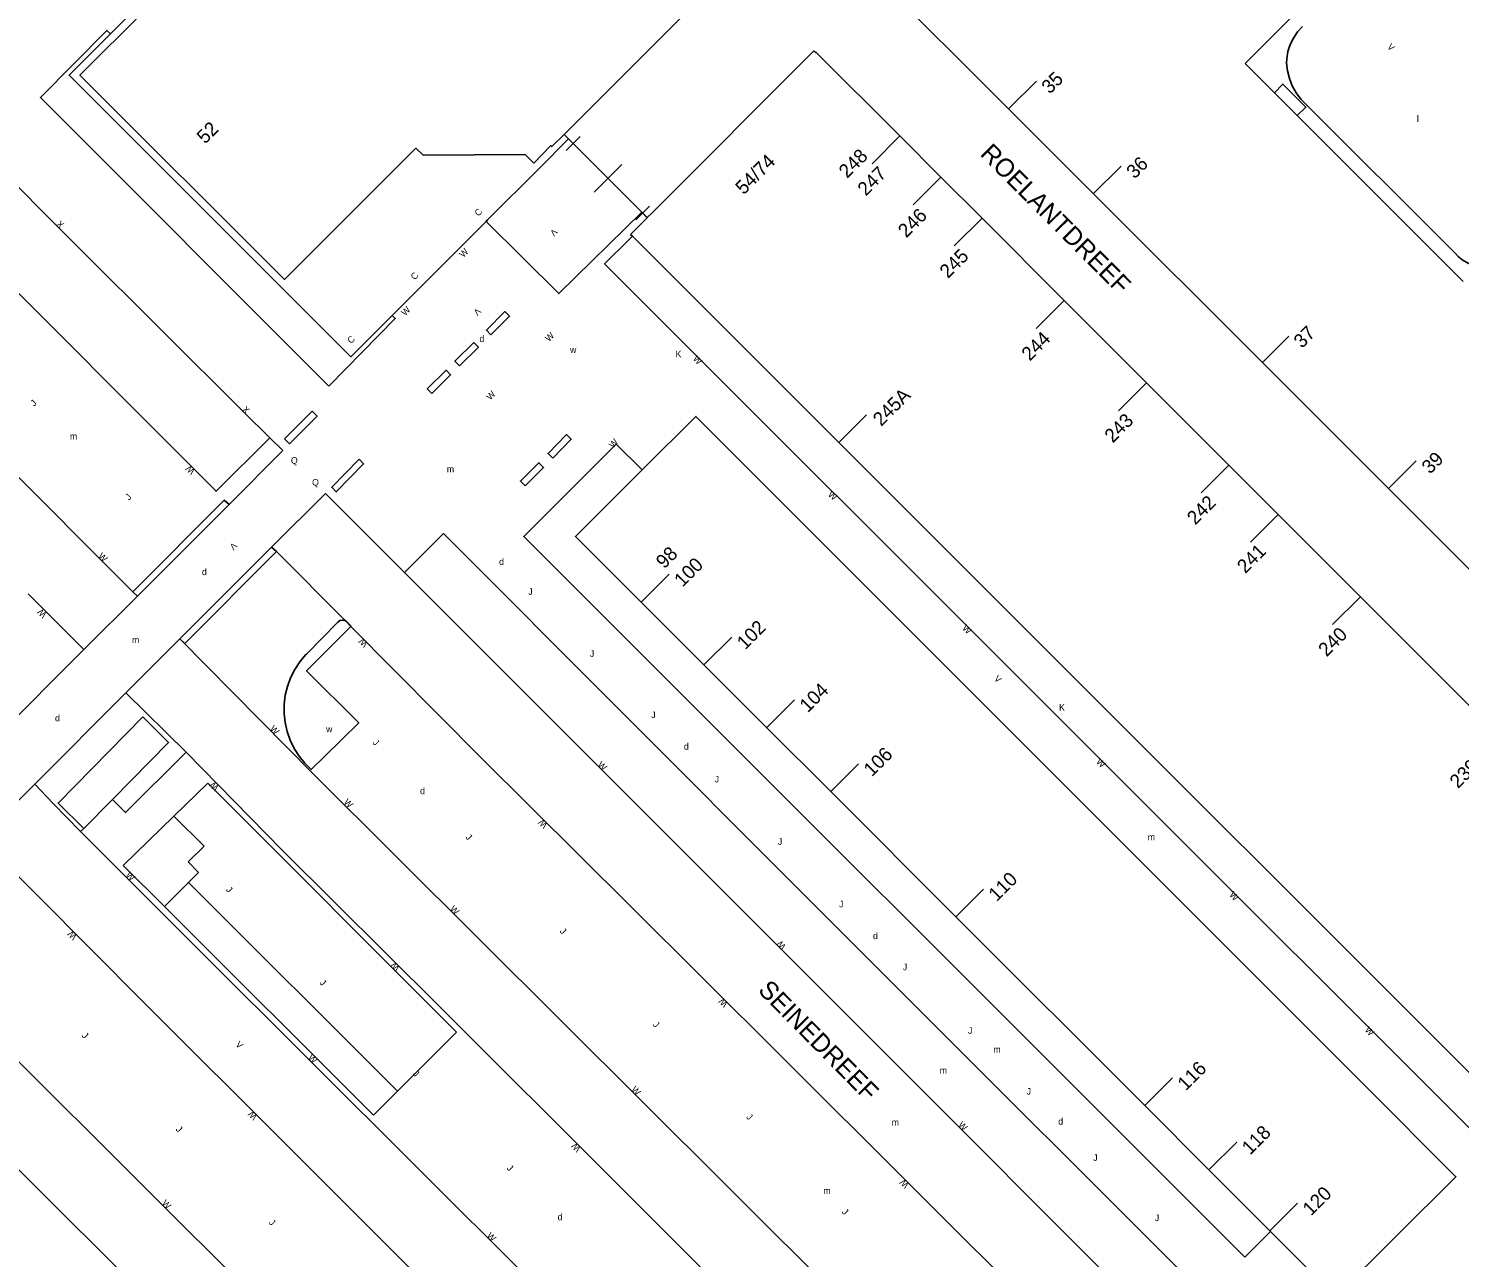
# Model space of a CAD drawing. Extents: x 134999 to 136502, y 457398 to 459002.
# Drawn here: x 136043.1 to 136152.5, y 458288.9 to 458382.9 of the extents above; entities that cross this region are included whole.
import ezdxf

# ---------------------------------------------------------------- set-up
doc = ezdxf.new("R2010")
doc.units = 0
for name, color, linetype in [('RI_DGTB_15', 7, 'Continuous'), ('RI_DGTB_2', 7, 'Continuous'), ('RI_DGTB_29', 7, 'Continuous'), ('RI_DGTB_30', 7, 'Continuous'), ('RI_DGTB_31', 7, 'Continuous'), ('RI_DGTB_32', 7, 'Continuous'), ('RI_DGTB_35', 7, 'Continuous'), ('RI_DGTB_36', 7, 'Continuous'), ('RI_DGTB_37', 7, 'Continuous'), ('RI_DGTB_43', 7, 'Continuous'), ('RI_DGTB_48', 7, 'Continuous'), ('RI_DGTB_53', 7, 'Continuous'), ('RI_DGTB_54', 7, 'Continuous'), ('RI_DGTB_6', 7, 'Continuous'), ('RI_DGTB_7', 7, 'Continuous')]:
    doc.layers.add(name, color=color, linetype=linetype)

msp = doc.modelspace()

# ---------------------------------------------------------------- linework, layer by layer
at = {"layer": 'RI_DGTB_15'}
for p, q in [((136118.038, 458376.736), (136120.167, 458378.854)), ((136109.73, 458374.664), (136107.609, 458372.544)), ((136124.52, 458370.245), (136126.652, 458372.366)), ((136112.873, 458371.519), (136110.748, 458369.402)), ((136116.016, 458368.373), (136113.89, 458366.257)), ((136122.302, 458362.082), (136120.158, 458359.948)), ((136128.588, 458355.791), (136126.445, 458353.644)), ((136105.066, 458351.231), (136107.187, 458353.353)), ((136134.874, 458349.5), (136132.755, 458347.373)), ((136147.075, 458347.708), (136149.207, 458349.832)), ((136138.645, 458345.725), (136136.524, 458343.604)), ((136144.933, 458339.436), (136142.812, 458337.315)), ((136094.763, 458334.239), (136096.883, 458336.359)), ((136099.554, 458329.442), (136101.673, 458331.561)), ((136104.449, 458324.537), (136106.571, 458326.659)), ((136133.372, 458295.638), (136135.479, 458297.745)), ((136138.006, 458290.956), (136140.127, 458293.077))]:
    msp.add_line(p, q, dxfattribs=at)
for points in [[(136137.442, 458357.338), (136139.461, 458359.364)], [(136089.961, 458339.021), (136092.093, 458341.153)], [(136114.02, 458314.969), (136116.134, 458317.083)], [(136128.451, 458300.535), (136130.562, 458302.646)]]:
    msp.add_lwpolyline(points, dxfattribs=at)
at = {"layer": 'RI_DGTB_2'}
for p, q in [((136138.273, 458382.342), (136142.65, 458386.717)), ((136138.273, 458382.342), (136136.13, 458380.2)), ((136124.552, 458370.225), (136118.038, 458376.736)), ((136084.415, 458374.435), (136084.07, 458374.78)), ((136112.873, 458371.519), (136109.73, 458374.664)), ((136116.016, 458368.373), (136112.873, 458371.519)), ((136137.442, 458357.338), (136124.552, 458370.225)), ((136122.302, 458362.082), (136116.016, 458368.373)), ((136148.193, 458368.129), (136152.78, 458363.54)), ((136128.588, 458355.791), (136122.302, 458362.082)), ((136101.959, 458354.336), (136095.736, 458360.556)), ((136137.442, 458357.338), (136147.103, 458347.681)), ((136134.874, 458349.5), (136128.588, 458355.791)), ((136138.645, 458345.725), (136134.874, 458349.5)), ((136114.602, 458341.699), (136108.25, 458348.049)), ((136157.201, 458337.588), (136147.103, 458347.681)), ((136103.916, 458343.441), (136100.911, 458346.447)), ((136144.933, 458339.436), (136138.645, 458345.725)), ((136110.456, 458336.899), (136103.916, 458343.441)), ((136120.848, 458335.456), (136114.602, 458341.699)), ((136154.993, 458329.373), (136144.933, 458339.436)), ((136110.456, 458336.899), (136113.637, 458333.717)), ((136124.621, 458331.685), (136120.848, 458335.456)), ((136094.754, 458334.228), (136099.552, 458329.432)), ((136126.222, 458321.128), (136113.637, 458333.717)), ((136130.91, 458325.399), (136124.621, 458331.685)), ((136104.449, 458324.537), (136099.552, 458329.432)), ((136140.975, 458315.337), (136130.91, 458325.399)), ((136114.02, 458314.969), (136104.449, 458324.537)), ((136137.698, 458309.648), (136126.222, 458321.128)), ((136144.738, 458311.575), (136140.975, 458315.337)), ((136128.451, 458300.535), (136114.02, 458314.969)), ((136151.034, 458305.283), (136144.738, 458311.575)), ((136142.539, 458304.805), (136137.698, 458309.648)), ((136145.141, 458302.201), (136142.539, 458304.805)), ((136133.359, 458295.625), (136128.451, 458300.535)), ((136138.016, 458290.966), (136133.359, 458295.625))]:
    msp.add_line(p, q, dxfattribs=at)
for points in [[(136113.445, 458404.303), (136095.64, 458386.48), (136095.7, 458386.42), (136084.07, 458374.78)], [(136118.038, 458376.736), (136107.82, 458386.95), (136115.63, 458394.751)], [(136072.75, 458373.74), (136062.7, 458363.7), (136047.06, 458379.32), (136052.04, 458384.29), (136051.96, 458384.38), (136057.061, 458389.478)], [(136049.393, 458382.467), (136053.171, 458386.239)], [(136070.929, 458360.941), (136067.77, 458357.78), (136046.23, 458379.31), (136049.393, 458382.467)], [(136090.43, 458368.42), (136090.77, 458368.77), (136103.16, 458381.16), (136103.28, 458381.04), (136103.32, 458381.08), (136109.73, 458374.664)], [(136136.13, 458380.2), (136138.359, 458377.969)], [(136138.359, 458377.969), (136140.104, 458376.223)], [(136140.104, 458376.223), (136148.193, 458368.129)], [(136084.07, 458374.78), (136083.13, 458373.85), (136083.05, 458373.93), (136081.76, 458372.59)], [(136084.415, 458374.435), (136082.163, 458372.182)], [(136081.09, 458373.25), (136073.31, 458373.19), (136072.75, 458373.74)], [(136081.76, 458372.59), (136081.09, 458373.25)], [(136082.163, 458372.182), (136078.224, 458368.24)], [(136078.112, 458368.128), (136070.929, 458360.941)], [(136078.224, 458368.24), (136078.112, 458368.128)], [(136089.29, 458367), (136089.15, 458367.14), (136090.42, 458368.41)], [(136090.42, 458368.41), (136090.43, 458368.42)], [(136095.736, 458360.556), (136089.29, 458367)], [(136105.066, 458351.231), (136101.959, 458354.336)], [(136100.911, 458346.447), (136094.14, 458353.22), (136090.04, 458349.13)], [(136108.25, 458348.049), (136105.066, 458351.231)], [(136090.04, 458349.13), (136084.94, 458344.04), (136089.961, 458339.021)], [(136089.961, 458339.021), (136094.754, 458334.228)], [(136156.329, 458299.99), (136151.034, 458305.283)], [(136138.061, 458290.921), (136143.04, 458285.94), (136152.24, 458295.1), (136145.141, 458302.201)], [(136138.016, 458290.966), (136138.061, 458290.921)]]:
    msp.add_lwpolyline(points, dxfattribs=at)
at = {"layer": 'RI_DGTB_32'}
for points in [[(136078.48, 458359.47), (136079.9, 458360.88), (136079.548, 458361.235), (136078.128, 458359.825), (136078.48, 458359.47)], [(136076.08, 458357.1), (136077.52, 458358.51), (136077.17, 458358.867), (136075.73, 458357.457), (136076.08, 458357.1)], [(136073.96, 458354.98), (136075.4, 458356.4), (136075.049, 458356.756), (136073.609, 458355.336), (136073.96, 458354.98)], [(136083.21, 458350.03), (136084.62, 458351.48), (136084.262, 458351.829), (136082.852, 458350.379), (136083.21, 458350.03)], [(136081.09, 458347.92), (136082.5, 458349.33), (136082.146, 458349.684), (136080.736, 458348.274), (136081.09, 458347.92)]]:
    msp.add_lwpolyline(points, dxfattribs=at)
at = {"layer": 'RI_DGTB_48'}
for p, q in [((136084.237, 458373.551), (136085.299, 458374.613)), ((136084.768, 458374.082), (136090.076, 458368.774)), ((136086.36, 458370.367), (136088.483, 458372.49)), ((136089.545, 458368.243), (136090.607, 458369.305)), ((136056.843, 458325.189), (136054.247, 458322.667)), ((136075.857, 458306.151), (136056.843, 458325.189)), ((136071.346, 458301.646), (136075.857, 458306.151))]:
    msp.add_line(p, q, dxfattribs=at)
for points in [[(136084.415, 458374.435), (136090.015, 458368.835)], [(136090.015, 458368.835), (136090.43, 458368.42)]]:
    msp.add_lwpolyline(points, dxfattribs=at)
at = {"layer": 'RI_DGTB_53'}
for p, q in [((136062.56, 458350.62), (136061.57, 458351.597)), ((136058.46, 458346.49), (136062.56, 458350.62)), ((136065.83, 458347.32), (136061.71, 458343.24)), ((136071.86, 458341.28), (136065.83, 458347.32)), ((136047.36, 458335.4), (136043.11, 458339.67)), ((136051.46, 458339.48), (136047.36, 458335.4)), ((136050.565, 458332.095), (136054.7, 458336.22)), ((136047.36, 458335.4), (136040.33, 458328.35)), ((136043.61, 458325.12), (136050.565, 458332.095)), ((136050.565, 458332.095), (136055.18, 458327.55)), ((136043.605, 458325.115), (136039.43, 458320.95)), ((136043.61, 458325.12), (136043.605, 458325.115)), ((136047.11, 458321.48), (136047.354, 458321.716))]:
    msp.add_line(p, q, dxfattribs=at)
for points in [[(136061.57, 458351.597), (136059.6, 458353.54), (136047.01, 458366.09), (136045.4, 458367.7), (136033.05, 458380.1)], [(136153.447, 458364.847), (136153.233, 458364.921), (136152.797, 458365.155), (136152.405, 458365.455), (136152.19, 458365.67)], [(136136.44, 458276.7), (136139.41, 458279.68), (136102.2, 458316.88), (136074.86, 458344.27), (136071.86, 458341.28)], [(136136.44, 458276.7), (136099.45, 458313.71), (136071.86, 458341.28)], [(136067.324, 458337.61), (136067.132, 458337.65), (136066.941, 458337.611), (136066.78, 458337.5), (136064.37, 458335.06), (136064.307, 458334.994), (136063.861, 458334.456), (136063.478, 458333.87), (136063.165, 458333.244), (136062.925, 458332.587), (136062.762, 458331.907), (136062.678, 458331.213), (136062.673, 458330.513), (136062.748, 458329.818), (136062.902, 458329.136), (136063.133, 458328.475), (136063.437, 458327.846), (136063.812, 458327.255), (136064.251, 458326.711), (136064.75, 458326.22), (136065.79, 458327.24), (136068.38, 458329.79), (136064.39, 458333.77), (136067.761, 458337.171)], [(136067.761, 458337.171), (136067.79, 458337.2), (136067.47, 458337.51), (136067.324, 458337.61)], [(136055.18, 458327.55), (136050.55, 458322.93), (136049.546, 458323.934)], [(136043.605, 458325.115), (136045.03, 458323.64), (136047.11, 458321.48)]]:
    msp.add_lwpolyline(points, dxfattribs=at)
at = {"layer": 'RI_DGTB_54'}
for p, q in [((136051.1, 458339.82), (136032.97, 458357.97)), ((136051.46, 458339.48), (136058.46, 458346.49)), ((136054.7, 458336.22), (136061.71, 458343.24)), ((136062.08, 458342.89), (136061.71, 458343.24)), ((136062.08, 458342.89), (136067.324, 458337.61)), ((136051.1, 458339.82), (136051.46, 458339.48)), ((136067.761, 458337.171), (136067.324, 458337.61))]:
    msp.add_line(p, q, dxfattribs=at)
for points in [[(136152.19, 458365.67), (136140.435, 458377.422), (136140.379, 458377.486), (136140.018, 458377.968), (136139.725, 458378.494), (136139.504, 458379.054), (136139.358, 458379.638), (136139.292, 458380.236), (136139.309, 458380.566), (136139.4, 458381.117), (136139.568, 458381.649), (136139.812, 458382.152), (136140.124, 458382.615), (136140.499, 458383.028)], [(136036.46, 458368.58), (136038.296, 458366.694), (136057.472, 458347.505), (136061.57, 458351.597)], [(136062.71, 458351.5), (136063.08, 458351.13), (136065.19, 458353.25), (136064.82, 458353.62), (136062.71, 458351.5)], [(136068.41, 458349.95), (136068.75, 458349.59), (136066.65, 458347.45), (136066.31, 458347.81), (136068.41, 458349.95)], [(136058.46, 458346.49), (136058.1, 458346.83), (136051.1, 458339.82)], [(136054.7, 458336.22), (136055.07, 458335.87), (136062.08, 458342.89)], [(136067.761, 458337.171), (136077.726, 458327.125), (136089.043, 458315.896), (136100.623, 458304.37), (136130.76, 458274.29)], [(136123.71, 458267.25), (136096.45, 458294.441), (136064.913, 458325.875), (136054.7, 458336.22)], [(136115.96, 458266.75), (136101.926, 458280.774), (136074.467, 458308.192), (136062.523, 458320.059), (136055.18, 458327.55)], [(136108.88, 458259.72), (136081.331, 458287.349), (136056.187, 458312.417), (136047.11, 458321.48)], [(136039.81, 458320.6), (136051.927, 458308.433), (136063.041, 458297.355), (136076.638, 458283.75), (136104.027, 458256.434), (136110.09, 458250.36)], [(136103.076, 458243.297), (136070.32, 458276.026), (136041.903, 458304.359), (136033.449, 458312.893), (136029.274, 458308.731), (136045.447, 458292.561), (136052.618, 458285.463), (136064.083, 458273.987), (136080.697, 458257.452), (136098.963, 458239.187)]]:
    msp.add_lwpolyline(points, dxfattribs=at)
at = {"layer": 'RI_DGTB_6'}
for p, q in [((136050.364, 458318.894), (136054.247, 458322.667)), ((136054.247, 458322.667), (136056.563, 458320.358)), ((136055.338, 458319.168), (136056.563, 458320.358)), ((136056.127, 458318.357), (136055.338, 458319.168)), ((136055.358, 458317.586), (136071.346, 458301.646)), ((136069.506, 458299.809), (136071.346, 458301.646))]:
    msp.add_line(p, q, dxfattribs=at)
for points in [[(136049.546, 458323.934), (136053.84, 458328.3), (136051.88, 458330.25), (136045.4, 458323.66), (136047.354, 458321.716)], [(136047.354, 458321.716), (136047.36, 458321.71), (136049.546, 458323.934)], [(136050.364, 458318.894), (136053.522, 458315.745)], [(136053.522, 458315.745), (136055.358, 458317.586)], [(136055.358, 458317.586), (136056.127, 458318.357)], [(136053.522, 458315.745), (136069.506, 458299.809)]]:
    msp.add_lwpolyline(points, dxfattribs=at)
at = {"layer": 'RI_DGTB_7'}
msp.add_line((136138.061, 458290.921), (136136.09, 458288.95), dxfattribs=at)
for points in [[(136066.08, 458355.54), (136044.17, 458377.48), (136044.04, 458377.61), (136049.13, 458382.73), (136049.393, 458382.467)], [(136140.104, 458376.223), (136140.77, 458376.86), (136139, 458378.63), (136138.359, 458377.969)], [(136090.015, 458368.835), (136083.66, 458362.61), (136078.112, 458368.128)], [(136090.42, 458368.41), (136090.015, 458368.835)], [(136159.531, 458296.789), (136158.31, 458295.28), (136157.55, 458294.52), (136087.17, 458364.88), (136089.04, 458366.75), (136089.29, 458367)], [(136066.08, 458355.54), (136071.17, 458360.7), (136070.929, 458360.941)], [(136136.09, 458288.95), (136080.99, 458344.04), (136088.05, 458351.1), (136090.04, 458349.13)]]:
    msp.add_lwpolyline(points, dxfattribs=at)

# ---------------------------------------------------------------- texts
at = {"layer": 'RI_DGTB_29'}
for rotation, p in [(359.99965, (136077.6, 458358.92)), (359.99965, (136056.39, 458341.09)), (359.99965, (136079.1, 458341.87)), (359.99965, (136045.16, 458329.91)), (359.99965, (136093.23, 458327.75)), (359.99965, (136107.68, 458313.26)), (359.99965, (136121.84, 458299.08)), (359.99973, (136083.581, 458291.772))]:
    msp.add_text('d', height=0.5, rotation=rotation, dxfattribs=at).set_placement(p)
for s, p in [('w', (136084.525, 458358.078)), ('w', (136065.878, 458329.074)), ('d', (136073.061, 458324.343))]:
    msp.add_text(s, height=0.5, dxfattribs=at).set_placement(p)
at = {"layer": 'RI_DGTB_30'}
for s, rotation, p in [('V', 314.53061, (136146.94, 458381.438)), ('X', 314.97958, (136045.223, 458367.877)), ('V', 226.33135, (136083.263, 458367.614)), ('W', 47.38578, (136076.376, 458365.328)), ('W', 44.99983, (136071.921, 458360.877)), ('V', 226.33135, (136077.413, 458361.544)), ('W', 43.78094, (136082.908, 458358.903)), ('K', 359.99965, (136092.59, 458357.74)), ('W', 313.83033, (136093.873, 458357.592)), ('W', 46.12313, (136078.433, 458354.433)), ('X', 315.23856, (136059.422, 458353.716)), ('W', 48.50337, (136087.828, 458350.763)), ('W', 135.23337, (136055.901, 458349.08)), ('W', 320.82584, (136104.194, 458347.169)), ('W', 315.23337, (136048.412, 458342.496)), ('V', 225.67316, (136058.772, 458343.63)), ('W', 135.23337, (136044.559, 458338.111)), ('W', 314.99947, (136114.457, 458336.98)), ('W', 136.68346, (136069.113, 458335.881)), ('V', 317.02084, (136116.892, 458333.114)), ('K', 359.99965, (136121.9, 458330.73)), ('W', 314.94528, (136061.539, 458329.291)), ('W', 316.78939, (136086.588, 458326.529)), ('W', 316.21835, (136124.693, 458326.757)), ('W', 134.78718, (136057.725, 458324.891)), ('W', 314.99947, (136067.187, 458323.69)), ('W', 134.78718, (136082.851, 458322.038)), ('W', 314.94528, (136050.526, 458318.111)), ('W', 311.18538, (136134.883, 458316.619)), ('W', 314.94528, (136075.304, 458315.53)), ('W', 134.78718, (136046.878, 458313.504)), ('W', 134.14367, (136101.069, 458312.741)), ('W', 134.78718, (136071.546, 458311.094)), ('W', 134.78718, (136096.626, 458308.347)), ('W', 313.83033, (136145.233, 458306.272)), ('V', 314.94528, (136058.917, 458305.161)), ('W', 314.94528, (136064.459, 458304.163)), ('W', 314.94528, (136089.165, 458301.709)), ('W', 134.78718, (136060.663, 458299.725)), ('W', 315.85457, (136114.152, 458299.01)), ('W', 134.78718, (136085.383, 458297.286)), ('W', 134.78718, (136110.469, 458294.507)), ('W', 314.94528, (136053.282, 458293.023)), ('W', 314.94528, (136078.12, 458290.548))]:
    msp.add_text(s, height=0.5, rotation=rotation, dxfattribs=at).set_placement(p)
at = {"layer": 'RI_DGTB_31'}
for s, rotation, p in [('J', 44.99999, (136043.568, 458353.96)), ('Q', 359.99965, (136063.19, 458349.61)), ('Q', 359.99965, (136064.81, 458347.94)), ('J', 44.99999, (136050.815, 458346.783)), ('J', 359.99965, (136081.33, 458339.58)), ('J', 359.99965, (136086.04, 458334.84)), ('J', 359.99965, (136090.73, 458330.16)), ('J', 314.94528, (136069.393, 458328.245)), ('J', 359.99965, (136095.58, 458325.24)), ('J', 314.94528, (136076.501, 458321.019)), ('J', 359.99965, (136100.41, 458320.47)), ('J', 314.94528, (136058.198, 458317.003)), ('J', 359.99965, (136105.09, 458315.69)), ('J', 314.94528, (136083.704, 458313.825)), ('J', 359.99965, (136109.96, 458310.88)), ('J', 314.94528, (136065.35, 458309.885)), ('J', 314.94528, (136090.818, 458306.682)), ('J', 314.94528, (136047.168, 458305.844)), ('J', 359.99965, (136114.94, 458306.02)), ('J', 314.94528, (136072.463, 458302.919)), ('J', 359.99965, (136119.42, 458301.37)), ('J', 314.94528, (136054.352, 458298.682)), ('J', 314.94528, (136097.957, 458299.621)), ('J', 359.99965, (136124.51, 458296.3)), ('J', 314.94528, (136079.641, 458295.713)), ('J', 314.94528, (136105.262, 458292.364)), ('J', 314.94528, (136061.472, 458291.551)), ('J', 359.99965, (136129.22, 458291.7))]:
    msp.add_text(s, height=0.5, rotation=rotation, dxfattribs=at).set_placement(p)
at = {"layer": 'RI_DGTB_35'}
for s, rotation, p in [('35', 44.8511, (136121.193, 458377.823)), ('52', 45.0367, (136056.631, 458374.003)), ('248', 44.991, (136105.699, 458371.374)), ('54/74', 44.9535, (136097.799, 458370.124)), ('98', 45, (136091.724, 458341.523)), ('120', 45, (136141.156, 458292.049))]:
    msp.add_text(s, height=1.054, rotation=rotation, dxfattribs=at).set_placement(p)
at = {"layer": 'RI_DGTB_36'}
for s, rotation, p in [('247', 44.991, (136107.138, 458370.017)), ('36', 44.8511, (136127.678, 458371.335)), ('246', 44.8952, (136110.226, 458366.829)), ('245', 44.9772, (136113.41, 458363.723)), ('37', 44.9582, (136140.47, 458358.382)), ('244', 44.8679, (136119.666, 458357.408)), ('245A', 45.0182, (136108.306, 458352.416)), ('243', 45.0501, (136126.008, 458351.148)), ('39', 44.8419, (136150.257, 458348.766)), ('242', 45.111, (136132.316, 458344.872)), ('241', 44.9972, (136136.139, 458341.163)), ('100', 45, (136093.122, 458340.125)), ('102', 45, (136097.912, 458335.331)), ('240', 44.9915, (136142.353, 458334.8)), ('104', 45, (136102.702, 458330.533)), ('106', 45, (136107.6, 458325.631)), ('239', 44.9938, (136152.395, 458324.719)), ('110', 45, (136117.141, 458316.084)), ('116', 45, (136131.591, 458301.618)), ('118', 45, (136136.508, 458296.717))]:
    msp.add_text(s, height=1.054, rotation=rotation, dxfattribs=at).set_placement(p)
at = {"layer": 'RI_DGTB_37'}
for s, rotation, p in [('ROELANTDREEF', 314.8607, (136115.798, 458373.223)), ('SEINEDREEF', 314.58916, (136098.827, 458309.283))]:
    msp.add_text(s, height=1.4, rotation=rotation, dxfattribs=at).set_placement(p)
at = {"layer": 'RI_DGTB_43'}
for s, p in [('l', (136149.25, 458375.73)), ('m', (136075.11, 458348.94)), ('m', (136051.05, 458335.89)), ('m', (136128.68, 458320.82)), ('m', (136116.88, 458304.583)), ('m', (136112.777, 458302.981))]:
    msp.add_text(s, height=0.5, rotation=359.99965, dxfattribs=at).set_placement(p)
for p in [(136046.297, 458351.455), (136109.112, 458299.009), (136103.886, 458293.782)]:
    msp.add_text('m', height=0.5, dxfattribs=at).set_placement(p)
at = {"layer": 'RI_DGTB_7'}
for p in [(136077.52, 458368.486), (136072.64, 458363.616), (136067.79, 458358.746)]:
    msp.add_text('C', height=0.5, rotation=45.01721, dxfattribs=at).set_placement(p)

doc.saveas('drawing.dxf')
